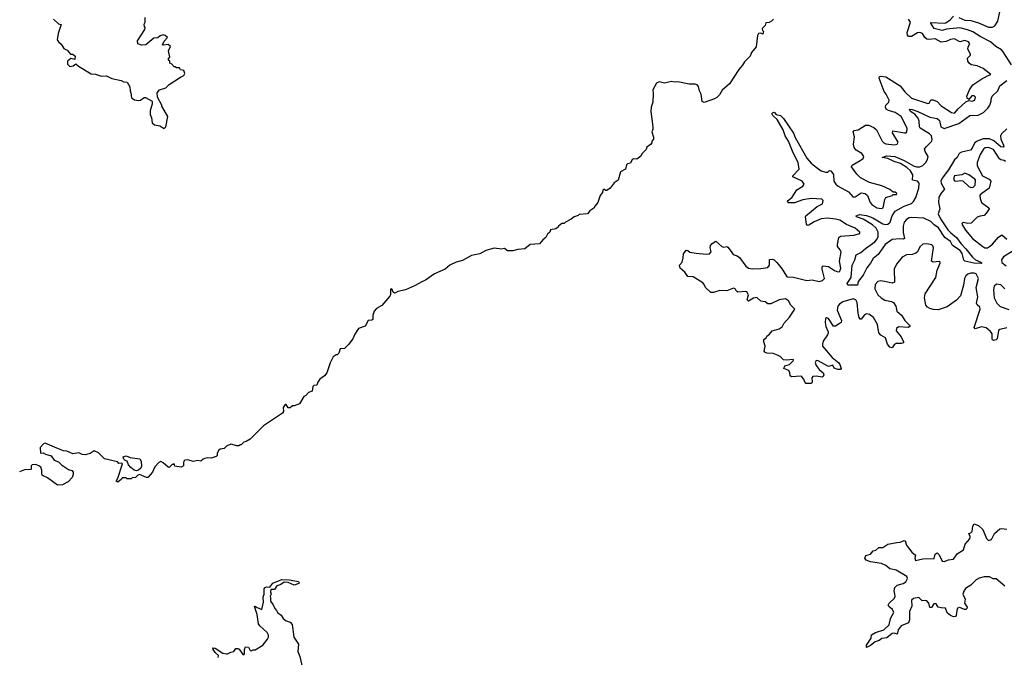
# Model space of a CAD drawing. Extents: x 2029826 to 2248070, y 228728 to 402406.
# Tile 281 of 368: x 2158637 to 2168240, y 268817 to 275040. Entities that reach past the tile are written whole.
import ezdxf

# ---------------------------------------------------------------- set-up
doc = ezdxf.new("R2010")
doc.units = 0

msp = doc.modelspace()

# ---------------------------------------------------------------- linework, layer by layer
at = {"layer": '0CON10XD'}
for points in [[(2167795, 275062.3), (2167855, 275035.9), (2167915, 275032.2), (2167989.9, 275009.9), (2168085, 274965.8), (2168124.3, 274965.7), (2168149.2, 274980.8), (2168175.9, 275024.1), (2168204, 275146)], [(2158967.5, 275045), (2159015, 275000), (2159041.7, 274991.7), (2159011.2, 274905), (2159003.8, 274845), (2159014, 274825), (2159041.7, 274801.7), (2159068.8, 274758.8), (2159101.2, 274741.2), (2159133.9, 274703.9), (2159155, 274702.5), (2159176.7, 274685), (2159175, 274650), (2159135, 274662), (2159104.1, 274634.1), (2159101.8, 274605), (2159125, 274582.9), (2159159.7, 274590.3), (2159185, 274610), (2159210, 274585), (2159332.7, 274512.7), (2159375, 274508.8), (2159435, 274487.5), (2159485, 274493.3), (2159535, 274467.5), (2159627, 274447), (2159653.6, 274433.6), (2159685, 274430), (2159712.5, 274385), (2159713, 274347), (2159722.5, 274325), (2159727, 274277), (2159758.3, 274258.3), (2159795, 274250), (2159816.7, 274255), (2159850.5, 274279.5), (2159865, 274281.2), (2159930, 274245), (2159930, 274215), (2159910, 274155), (2159911.2, 274115), (2159923, 274083), (2159930, 274035), (2159952.5, 274015), (2160005, 274003.8), (2160045, 273977.5), (2160061.2, 273995), (2160082.5, 274095), (2160022.5, 274195), (2160022.5, 274205), (2159982.5, 274285), (2159977.5, 274325), (2160000, 274355), (2160063.6, 274376.4), (2160095, 274406.7), (2160205, 274480), (2160237.5, 274495), (2160247.5, 274515), (2160237.5, 274545), (2160205, 274550), (2160200, 274565), (2160195, 274570), (2160165, 274570), (2160155, 274580), (2160145, 274580), (2160118.3, 274608.3), (2160100, 274615), (2160100, 274635), (2160090, 274645), (2160090, 274665), (2160100, 274675), (2160090, 274735), (2160107, 274777), (2160085, 274797.5), (2160035, 274790), (2160030, 274795), (2160045, 274830), (2160080, 274865), (2160057, 274887), (2160035, 274892.5), (2160006.4, 274883.6), (2159985, 274862.5), (2159945, 274860), (2159867, 274793), (2159825, 274790), (2159790, 274805), (2159787.5, 274835), (2159857, 274943), (2159860, 274965), (2159853, 274973), (2159852.5, 274995), (2159860, 275015), (2159861.7, 275061.7)], [(2165987.5, 275045), (2165970, 275025), (2165947, 275013), (2165915, 275010), (2165907, 274983), (2165880, 274955), (2165883, 274933), (2165890, 274925), (2165885, 274900), (2165865, 274910), (2165842.5, 274905), (2165833.3, 274885), (2165820, 274775), (2165775, 274720), (2165760, 274685), (2165705, 274630), (2165687.5, 274595), (2165652.5, 274555), (2165560, 274415), (2165487, 274353), (2165462.3, 274307.7), (2165435, 274281.2), (2165415, 274268), (2165311.7, 274231.7), (2165292.7, 274242.7), (2165285, 274312.5), (2165268.8, 274345), (2165258.3, 274388.3), (2165245, 274403.3), (2165225, 274410), (2165165, 274412), (2165055, 274434), (2165025, 274430), (2164995, 274436.2), (2164925, 274420), (2164875, 274432), (2164849.1, 274420.9), (2164811.2, 274355), (2164816.2, 274315), (2164813.6, 274236.4), (2164796.7, 274185), (2164791.2, 274145), (2164812.5, 273995), (2164811.7, 273968.3), (2164802.5, 273945), (2164820, 273895), (2164817.5, 273875), (2164802.5, 273855), (2164801.7, 273838.3), (2164789.3, 273820.7), (2164752.5, 273795), (2164747, 273773), (2164705, 273730), (2164695, 273707.5), (2164655, 273680), (2164625, 273682.5), (2164610, 273675), (2164595, 273640), (2164565, 273632.5), (2164555, 273622.5), (2164545, 273582.5), (2164497.5, 273555), (2164472.5, 273475), (2164435, 273447.5), (2164397.5, 273395), (2164365, 273372.5), (2164355, 273372.5), (2164335, 273386.7), (2164325, 273377.5), (2164321.2, 273355), (2164299.2, 273325), (2164277.1, 273255), (2164250, 273225), (2164238.3, 273201.7), (2164197, 273173), (2164176.1, 273143.9), (2164095, 273140), (2164085, 273130), (2164045, 273117.5), (2164015, 273092.5), (2163960, 273065), (2163948.3, 273051.7), (2163925, 273050), (2163893.6, 273026.4), (2163890, 273015), (2163865, 273000), (2163815, 272990), (2163807.5, 272965), (2163783.9, 272946.1), (2163770, 272915), (2163738.3, 272891.7), (2163707, 272853), (2163615, 272847.5), (2163565, 272802.5), (2163495, 272797.5), (2163445.9, 272784.1), (2163395, 272783.3), (2163365, 272807.5), (2163335, 272800), (2163265, 272808.8), (2163183.6, 272786.4), (2163123.9, 272756.1), (2163045, 272740), (2162955, 272688.8), (2162895, 272673.8), (2162832.5, 272645), (2162787.5, 272605), (2162681.4, 272558.6), (2162595, 272496.7), (2162564.3, 272485.7), (2162488.3, 272441.7)], [(2165908.8, 272285), (2165864.3, 272294.3), (2165825, 272330), (2165795, 272322), (2165744.2, 272294.2), (2165731.2, 272305), (2165745.6, 272355), (2165730, 272385), (2165715, 272388.8), (2165641.4, 272381.4), (2165624.1, 272394.1), (2165615, 272412.5), (2165598.8, 272418.8), (2165535, 272393.8), (2165465, 272397.1), (2165405, 272377.5), (2165378.5, 272378.5), (2165325.6, 272425.6), (2165314.2, 272454.2), (2165300.5, 272470.5), (2165205, 272530), (2165152.2, 272532.2), (2165125, 272576.7), (2165077.5, 272615), (2165072.5, 272645), (2165096.7, 272675), (2165107.5, 272715), (2165110, 272755), (2165138.3, 272791.7), (2165155, 272786.7), (2165172, 272772), (2165235, 272760), (2165335, 272752.9), (2165365, 272756), (2165382, 272775), (2165371.4, 272815), (2165374.5, 272835.5), (2165390.8, 272855), (2165425, 272878.1), (2165485, 272827.5), (2165505, 272821.4), (2165535, 272827.1), (2165545, 272821.4), (2165575, 272776.7), (2165595, 272750), (2165635, 272736.7), (2165658, 272718), (2165718.9, 272635), (2165746.1, 272616.1), (2165785, 272608.5), (2165865, 272611.1), (2165935, 272622.9), (2165951.4, 272645), (2165950, 272700), (2165975, 272704.4), (2165995.4, 272695.4), (2166021.5, 272671.5), (2166074.2, 272605), (2166115, 272536.2), (2166125, 272530), (2166185, 272527.1), (2166314.6, 272494.6), (2166365, 272502.2), (2166435, 272485.7), (2166468, 272495), (2166486.9, 272515), (2166462.9, 272605), (2166463, 272627), (2166475, 272638.8), (2166525, 272632.9), (2166585, 272590.8), (2166615, 272580), (2166635, 272584), (2166640.8, 272595), (2166645.6, 272615), (2166631.8, 272685), (2166648.9, 272775), (2166640, 272795), (2166612, 272825), (2166612, 272845), (2166627.5, 272915), (2166641.3, 272928.7), (2166771.7, 272938.3), (2166830, 272955), (2166832.5, 272965), (2166785, 273006.4), (2166702.3, 273042.3), (2166635.8, 273085), (2166595, 273093.2), (2166515, 273103.2), (2166455, 273096.8), (2166385, 273066.9), (2166335, 273034.2), (2166321.2, 273031.2), (2166311.4, 273045), (2166300.8, 273115), (2166304, 273125), (2166413.6, 273216.4), (2166466.2, 273243.8), (2166473.8, 273275), (2166460, 273290), (2166355, 273296.5), (2166275, 273282.7), (2166195, 273253.8), (2166132.9, 273252.9), (2166126.2, 273265), (2166132.5, 273275), (2166172.3, 273307.7), (2166215, 273378), (2166275, 273414.3), (2166287.1, 273435), (2166267.5, 273465), (2166176.7, 273506.7), (2166176.2, 273515), (2166239.5, 273580.5), (2166231.1, 273645), (2166180, 273740), (2166134.8, 273854.8), (2166103.3, 273905), (2166084.1, 273964.1), (2166024.7, 274064.7), (2165984, 274105), (2165973.8, 274125), (2165978.3, 274131.7), (2165995, 274136), (2166015.5, 274115.5), (2166056.4, 274106.4), (2166085, 274076.4), (2166185, 273932.5), (2166201.2, 273891.2), (2166315, 273688.9), (2166355, 273639.6), (2166405, 273600.9), (2166455, 273565.7), (2166495, 273551.2), (2166517.5, 273552.5), (2166535, 273566.7), (2166547.5, 273565), (2166575, 273530), (2166578, 273465), (2166596.9, 273435), (2166619.2, 273415), (2166720.8, 273360.8), (2166765, 273308), (2166785, 273310), (2166845, 273349.2), (2166884.4, 273344.4), (2166905, 273323.8), (2166931.9, 273255), (2166947.5, 273235), (2166996.7, 273205), (2167043.6, 273196.4), (2167058.8, 273205), (2167074, 273285), (2167085.8, 273304.2), (2167145.9, 273324.1), (2167155, 273332.5), (2167190, 273335), (2167192.5, 273345), (2167175, 273356.7), (2167155, 273357.5), (2167125, 273383.3), (2167045, 273420), (2166925, 273450.8), (2166837.1, 273497.1), (2166800.9, 273530.9), (2166750, 273605), (2166755, 273620), (2166833.3, 273666.7), (2166864.2, 273685), (2166870.6, 273705), (2166851.9, 273735), (2166795, 273768), (2166774.3, 273794.3), (2166770, 273825), (2166777.7, 273897.7), (2166767.3, 273945), (2166775, 273958.5), (2166815, 273966.4), (2166885, 274009.1), (2166915, 274012.2), (2166966.8, 273986.8), (2166994.6, 273964.6), (2167049.1, 273855), (2167065, 273836.7), (2167085, 273828.5), (2167165, 273820), (2167194.2, 273825.8), (2167204.2, 273845), (2167148, 273935), (2167152.5, 273955), (2167265.6, 273934.4), (2167284.2, 273935.8), (2167290.8, 273945), (2167292.2, 273975), (2167285.4, 273995), (2167235, 274094), (2167175.7, 274135.7), (2167112.2, 274152.2), (2167088.1, 274168.1), (2167082.2, 274185), (2167085.5, 274204.5), (2167114.4, 274235), (2167117.9, 274255), (2167088.1, 274311.9), (2167068.1, 274338.1), (2167020.7, 274469.3), (2167024.2, 274485.8), (2167035, 274490), (2167085, 274481.5), (2167225, 274393.3), (2167270, 274335), (2167335.6, 274275), (2167495, 274222.5), (2167508.8, 274225), (2167522.5, 274257.5), (2167545, 274258.6), (2167585, 274240), (2167625, 274199.6), (2167725, 274134.4), (2167755, 274127.5), (2167790.2, 274169.8), (2167865, 274238), (2167895, 274250), (2167925, 274244.3), (2167951.2, 274255), (2167958, 274285), (2167945, 274298), (2167922, 274298), (2167895, 274260), (2167876.7, 274275), (2167874, 274295), (2167900.8, 274355), (2167934.2, 274405), (2168011.2, 274455), (2168075, 274492.5), (2168110, 274505), (2168033.6, 274563.6), (2167975, 274590), (2167918.3, 274598.3), (2167896.7, 274615), (2167883.3, 274635), (2167880, 274665), (2167910, 274695), (2167910, 274705), (2167883.9, 274753.9), (2167886.7, 274775), (2167902.5, 274805), (2167890, 274825), (2167855, 274838), (2167805, 274823.8), (2167753.8, 274853.8), (2167715, 274845.6), (2167673.7, 274826.3), (2167625, 274821.8), (2167565, 274853.8), (2167505, 274845.9), (2167485, 274848.9), (2167464.8, 274864.8), (2167441.4, 274905), (2167415, 274914.6), (2167395, 274910.4), (2167335, 274875.4), (2167305.4, 274875.4), (2167295, 274890), (2167293.5, 274916.5), (2167323.8, 275015), (2167305, 275045.4)], [(2168309.1, 274599.1), (2168230.4, 274725), (2168211.4, 274745), (2168158.3, 274778.3), (2168104.9, 274824.9), (2168004.6, 274874.6), (2167932.1, 274922.1), (2167882.2, 274942.2), (2167805, 274959.3), (2167675, 274946.7), (2167635, 274934.7), (2167557.5, 274955), (2167522, 275005), (2167525, 275012.5), (2167655.3, 275005.3), (2167671.1, 275008.9), (2167712.8, 275037.2), (2167744.8, 275075.2)], [(2168265.6, 273974.4), (2168212.6, 273927.4), (2168202.1, 273907.9), (2168206.6, 273875), (2168232.5, 273815), (2168234.4, 273805), (2168228, 273795), (2168205, 273800), (2168138, 273858), (2168095, 273877), (2168035, 273876.3), (2167974.4, 273855.6), (2167950.3, 273835), (2167927.4, 273785), (2167911.9, 273768.1), (2167823.4, 273746.6), (2167799.2, 273735), (2167781.4, 273695), (2167755, 273670.8), (2167696.8, 273575), (2167633.3, 273495), (2167622.1, 273465), (2167622.9, 273445), (2167655.5, 273385), (2167622.9, 273347.1), (2167603.1, 273306.9), (2167599.1, 273255), (2167611.1, 273195), (2167596.2, 273145), (2167616.6, 273095), (2167690.1, 272990.1), (2167719, 272959), (2167775.2, 272915.2), (2167815.6, 272855.6), (2167865.4, 272805), (2167931.3, 272721.3), (2167958, 272698), (2168012.5, 272675), (2168022.5, 272665), (2168015, 272661.2), (2167942.5, 272665), (2167853.8, 272685), (2167844.5, 272694.5), (2167829, 272759), (2167808.3, 272788.3), (2167734.7, 272834.7), (2167715.4, 272875), (2167661.2, 272915), (2167597.3, 273007.3), (2167555, 273037.1), (2167522.1, 273072.1), (2167455, 273104.1), (2167335, 273109.3), (2167312.9, 273105), (2167285, 273089.1), (2167265, 273062.5), (2167252.6, 273025), (2167254.1, 272964.1), (2167265.6, 272905), (2167255, 272898.1), (2167220.3, 272900.3), (2167145, 272893.9), (2167076.5, 272845), (2167011.1, 272748.9), (2166960.8, 272709.2), (2166935, 272662.5), (2166900.3, 272619.7), (2166865, 272547.5), (2166813.3, 272485), (2166809.3, 272450.7), (2166715, 272450), (2166707.5, 272465), (2166745.5, 272524.5), (2166757.5, 272645), (2166782.2, 272697.8), (2166795.6, 272744.4), (2166842.1, 272767.9), (2166885, 272808.5), (2166978.5, 272871.5), (2166998.1, 272895), (2167008.4, 272925), (2167009.7, 272965), (2166991.8, 273005), (2166955, 273037.5), (2166862.2, 273092.2), (2166800, 273115), (2166794, 273126), (2166829.1, 273139.1), (2166895, 273130.4), (2166956.9, 273105), (2167055, 273048.7), (2167078.6, 273041.4), (2167105, 273043.6), (2167125.3, 273064.7), (2167145.3, 273125), (2167175, 273172.2), (2167265, 273219.3), (2167335, 273245.5), (2167355, 273266.9), (2167376, 273305), (2167405.9, 273395), (2167410, 273445), (2167394.6, 273464.6), (2167345.5, 273475.5), (2167347.1, 273525), (2167324, 273565), (2167287.9, 273597.9), (2167226.1, 273636.1), (2167165, 273655.9), (2167105, 273685.7), (2167050, 273695), (2167095, 273710.6), (2167171.2, 273705), (2167264.3, 273665), (2167353.1, 273613.1), (2167385, 273604.3), (2167415.6, 273604.4), (2167445, 273616.9), (2167475, 273645.4), (2167491.4, 273675), (2167496.1, 273705), (2167466.7, 273755), (2167463.3, 273775), (2167479.3, 273800.7), (2167532.5, 273855), (2167536.8, 273875), (2167528.7, 273905), (2167511.2, 273925), (2167419.8, 273979.8), (2167413.4, 273995), (2167411.2, 274051.2), (2167399.4, 274079.4), (2167367.5, 274117.5), (2167324.5, 274145), (2167314.4, 274165.6), (2167340, 274165), (2167397.5, 274145), (2167515, 274087.5), (2167586.8, 274076.8), (2167606.5, 274055), (2167621.1, 273995), (2167655, 273977.5), (2167795, 274027.4), (2167905, 274105.4), (2167985, 274109.6), (2168038.2, 274135), (2168078.7, 274175), (2168099.2, 274205), (2168111.4, 274245), (2168110.8, 274265), (2168123.1, 274295), (2168177.5, 274345), (2168195.9, 274395), (2168263.4, 274446.6)], [(2168250.6, 273655), (2168240, 273665), (2168205, 273671.4), (2168192, 273682), (2168135, 273772.1), (2168085, 273792.3), (2168055, 273787.9), (2168035.7, 273775), (2168004.4, 273725), (2167974.4, 273645.6), (2167975.8, 273615), (2168027.5, 273517.5), (2168092.5, 273485), (2168107.5, 273465), (2168092.5, 273395), (2168007.5, 273335), (2168001.2, 273325), (2168003.3, 273295), (2168016.7, 273255), (2168090, 273205), (2168091.2, 273195), (2168066.5, 273153.5), (2168045, 273127.5), (2168005, 273123.3), (2167975, 273112.9), (2167915.5, 273054.5), (2167885, 273049.4), (2167840.5, 273059.5), (2167830, 273055), (2167826.2, 273045), (2167863.1, 272985), (2167928.6, 272905), (2168030.8, 272825), (2168051.2, 272815), (2168075, 272814.5), (2168095, 272825.6), (2168125, 272849.4), (2168185, 272919.2), (2168215, 272940), (2168265, 272896.9)], [(2167913.9, 273403.9), (2167935, 273404), (2167956.2, 273425), (2167958.8, 273475), (2167953.3, 273485), (2167895, 273525.6), (2167855, 273540.6), (2167825, 273527.5), (2167754.4, 273515), (2167744.4, 273485), (2167755, 273466.2), (2167766.9, 273463.1), (2167815, 273472), (2167835, 273468), (2167895, 273413.3), (2167913.9, 273403.9)], [(2168265, 272032.5), (2168195, 272016.7), (2168185, 272007.5), (2168171.9, 271925), (2168161.2, 271915), (2168135, 271910), (2168124.6, 271914.6), (2168120.5, 271925), (2168122.2, 271975), (2168105, 271998), (2168062.3, 272032.3), (2168017.3, 272042.7), (2167955, 272024.3), (2167944.5, 272034.5), (2168003.6, 272216.4), (2168000, 272235), (2167975.9, 272255.9), (2167968.8, 272275), (2167982.9, 272335), (2167966.8, 272425), (2167987.1, 272515), (2167965, 272559.2), (2167946.9, 272566.9), (2167915, 272566.2), (2167884.2, 272555), (2167865, 272539.2), (2167853.3, 272515), (2167842, 272448), (2167813.8, 272345), (2167775, 272301.5), (2167682.2, 272237.8), (2167595, 272209.2), (2167545, 272211.8), (2167512.8, 272222.8), (2167490.6, 272235), (2167475.3, 272255.3), (2167462.9, 272325), (2167469.1, 272365), (2167572.2, 272525), (2167583.9, 272596.1), (2167614, 272665), (2167613.3, 272675), (2167605, 272681.2), (2167545, 272674.2), (2167531.2, 272685), (2167550, 272815), (2167543, 272833), (2167531.7, 272841.7), (2167485, 272852.5), (2167445, 272850), (2167415, 272822.5), (2167394, 272776), (2167378.3, 272761.7), (2167342.4, 272747.6), (2167287.5, 272745), (2167245, 272724), (2167189.4, 272655), (2167164.6, 272605), (2167170, 272480), (2167145, 272468.9), (2167087.4, 272482.6), (2167035, 272490), (2167005, 272485.5), (2166979.5, 272455), (2166978.2, 272415), (2167006, 272356), (2167038.1, 272325), (2167075, 272303.6), (2167140.4, 272290.4), (2167159.1, 272279.1), (2167181.9, 272245), (2167192.5, 272195), (2167238.6, 272155), (2167270, 272105), (2167320, 272055), (2167318.8, 272045), (2167302.8, 272037.2), (2167208.3, 272041.7), (2167189.2, 272025), (2167185.7, 272005), (2167233.3, 271945), (2167257.5, 271895), (2167256, 271885), (2167235, 271879.2), (2167185, 271880.6), (2167165, 271867.5), (2167145, 271838), (2167125, 271842.9), (2167101.5, 271875), (2167080.8, 271935), (2167035, 271960.6), (2167017.1, 271985), (2167003.3, 272065), (2166965, 272132.5), (2166925, 272162.7), (2166895, 272170.5), (2166875, 272159.2), (2166845, 272116.7), (2166835, 272116.7), (2166823.4, 272133.4), (2166814.6, 272174.6), (2166805, 272280), (2166792, 272305), (2166764.6, 272315.4), (2166663.8, 272285), (2166632.5, 272265), (2166616.9, 272245), (2166608.9, 272205), (2166651.2, 272105), (2166647.5, 272085), (2166628.8, 272071.2), (2166595, 272050), (2166575, 272047.5), (2166525, 272123.3), (2166505, 272130), (2166496.4, 272123.6), (2166494.2, 272085), (2166500.8, 272045), (2166521.2, 271995), (2166520.7, 271979.3), (2166516.1, 271963.9), (2166475, 271903.3), (2166465.8, 271875), (2166467.5, 271855), (2166561.7, 271741.7), (2166625, 271692), (2166637.1, 271675), (2166650, 271635), (2166644, 271626), (2166615, 271625.8), (2166579.2, 271639.2), (2166568, 271668), (2166525, 271656), (2166425, 271710), (2166405, 271712.5), (2166396.7, 271695), (2166403.8, 271665), (2166433.8, 271625), (2166472.3, 271592.3), (2166481.2, 271575), (2166475, 271557.5), (2166465, 271552), (2166405, 271562.5), (2166372.7, 271557.3), (2166362, 271545), (2166365.8, 271505), (2166359.5, 271490.5), (2166305, 271490), (2166297, 271497), (2166285, 271531.2), (2166265, 271555.8), (2166255, 271562), (2166165, 271556.2), (2166152, 271565), (2166148.6, 271595), (2166138, 271615), (2166090.8, 271635), (2166098.9, 271661.1), (2166143.8, 271675), (2166182.5, 271715), (2166180, 271725), (2166113, 271717), (2166085, 271720), (2166053.9, 271753.9), (2166035, 271764), (2165985, 271782), (2165925, 271786), (2165903.3, 271795), (2165896.7, 271805), (2165908.8, 271855), (2165893.3, 271896.7), (2165895, 271920), (2165916.4, 271933.6), (2165925, 271952.5), (2165949.3, 271970.7), (2165976.4, 272003.6), (2166045.9, 272024.1), (2166075, 272042.5), (2166088.8, 272075), (2166145, 272138), (2166196.7, 272215), (2166157.5, 272255), (2166136.7, 272295), (2166105, 272317.1), (2166045, 272307.1), (2165963, 272267), (2165935, 272267.5), (2165908.8, 272285)], [(2168325, 272784.6), (2168233.3, 272725), (2168212.5, 272695), (2168215, 272670.8), (2168257.4, 272637.4)], [(2162488.3, 272441.7), (2162400, 272405), (2162325, 272388.8), (2162303, 272373), (2162292.5, 272372.5), (2162281.2, 272381.2), (2162265, 272413.3), (2162255, 272408.8), (2162253.9, 272356.1), (2162248.3, 272341.7), (2162169.5, 272250.5), (2162117.5, 272222.5), (2162095.7, 272195), (2162080.8, 272155), (2162082.5, 272115), (2162073, 272107), (2162036.4, 272103.6), (2162005, 272047.5), (2161942.5, 272025), (2161905, 271972.5), (2161885.8, 271924.2), (2161845, 271870), (2161805, 271830), (2161763.6, 271826.4), (2161750, 271785), (2161735, 271770), (2161725, 271770), (2161695, 271750), (2161665, 271690), (2161632.5, 271595), (2161610, 271565), (2161565, 271532.5), (2161546.4, 271503.6), (2161536.4, 271473.6), (2161505, 271470), (2161495, 271460), (2161490, 271415), (2161455, 271402.5), (2161426.4, 271373.6), (2161407, 271363), (2161365, 271292.5), (2161315, 271272.5), (2161298.3, 271271.7), (2161275, 271252.5), (2161255, 271253.3), (2161235, 271286.2), (2161225, 271283.3), (2161207.1, 271255), (2161208.8, 271215), (2161199.5, 271200.5), (2161015, 271077.5), (2160885, 270946.7), (2160845, 270922.5), (2160823, 270917), (2160798.3, 270891.7), (2160785, 270890), (2160775, 270880), (2160755, 270880), (2160695, 270897.5), (2160655, 270877.5), (2160630, 270855), (2160591.7, 270848.3), (2160577.5, 270835), (2160563.6, 270806.4), (2160561.7, 270788.3), (2160551.7, 270778.3), (2160505, 270760), (2160465, 270762.5), (2160442.7, 270757.3), (2160425, 270750), (2160405, 270730), (2160375, 270736.7), (2160327.7, 270727.7), (2160277, 270743), (2160248.3, 270741.7), (2160237.5, 270732.5), (2160233.6, 270716.4), (2160236.2, 270685), (2160213, 270673), (2160151.7, 270681.7), (2160145, 270710), (2160135, 270700), (2160125, 270700), (2160095, 270670), (2160085, 270672.5), (2160036.1, 270716.1), (2160015, 270727.5), (2159995, 270717.5), (2159956.7, 270675), (2159932.5, 270625), (2159887, 270573), (2159873, 270573), (2159805, 270600), (2159790, 270595), (2159767, 270573), (2159735, 270570), (2159725, 270560), (2159685, 270560), (2159675, 270570), (2159635, 270570), (2159630, 270555), (2159595, 270527.5), (2159577.5, 270535), (2159593, 270567), (2159637.5, 270695), (2159640, 270705), (2159631.7, 270711.7), (2159605, 270710), (2159590, 270725), (2159465, 270753.3), (2159405, 270812.5), (2159365, 270832.5), (2159325, 270807.5), (2159275, 270792.5), (2159245, 270797.5), (2159213, 270813), (2159155, 270803.8), (2159098.3, 270828.3), (2159065, 270832.5), (2158997.8, 270857.8), (2158885, 270908), (2158868.8, 270901.2), (2158837.5, 270865), (2158840.7, 270810.7), (2158865, 270814.2), (2158888.8, 270798.8), (2158945, 270782.2), (2158972.2, 270742.2), (2159015, 270725.7), (2159045, 270696), (2159111.7, 270651.7), (2159145, 270641.2), (2159157.5, 270625), (2159159.5, 270600.5), (2159147.3, 270572.7), (2159109.7, 270530.3), (2159055, 270500), (2159006.4, 270496.4), (2158908.3, 270568.3), (2158865, 270587.5), (2158856.4, 270596.4), (2158852.9, 270617.1), (2158852.9, 270645), (2158842.3, 270672.3), (2158825, 270687.5), (2158795, 270697.5), (2158760, 270695), (2158750, 270685), (2158750, 270655), (2158745, 270650), (2158685, 270646.7), (2158635, 270627.5)], [(2168245, 272413.1), (2168205, 272452.7), (2168165, 272460.5), (2168140.8, 272439.2), (2168133.6, 272405), (2168140.6, 272325), (2168165.7, 272275), (2168200.8, 272240.8), (2168285, 272213.3)], [(2159775, 270636.7), (2159755, 270643.3), (2159720.5, 270670.5), (2159697.5, 270695), (2159685, 270730), (2159665, 270737.5), (2159651.7, 270751.7), (2159646.7, 270775), (2159675, 270783.8), (2159715, 270767.5), (2159810, 270755), (2159823, 270733), (2159826.1, 270683.9), (2159817.3, 270662.7), (2159795, 270642.5), (2159775, 270636.7)], [(2168245, 269513.3), (2168161.7, 269581.7), (2168133, 269583), (2168095, 269602.5), (2168045, 269602.5), (2167995, 269590), (2167965, 269572.5), (2167915, 269522.5), (2167862.3, 269487.7), (2167845, 269462.5), (2167836.7, 269435), (2167858.8, 269385), (2167853.3, 269345), (2167877.7, 269307.7), (2167875.7, 269294.3), (2167865.8, 269284.2), (2167853, 269283), (2167805, 269302), (2167785, 269296), (2167776, 269275), (2167771.2, 269225), (2167764, 269216), (2167746.1, 269213.9), (2167715, 269224), (2167681.7, 269251.7), (2167666.7, 269296.7), (2167625, 269300), (2167595.9, 269305.9), (2167575, 269340), (2167565, 269342.5), (2167552.3, 269337.7), (2167530, 269305), (2167515, 269302.5), (2167503.3, 269345), (2167485, 269367.5), (2167475, 269372.5), (2167438.3, 269368.3), (2167405, 269400), (2167355, 269392.5), (2167334, 269375), (2167337, 269317), (2167313.8, 269265), (2167316.8, 269183.2), (2167305.4, 269154.6), (2167235, 269126), (2167205.6, 269085), (2167195, 269042), (2167165, 269053.3), (2167145, 269050.5), (2167095, 269007.5), (2167045, 269000.6), (2167018.8, 268981.2), (2166981.2, 268968.8), (2166935, 268932.2), (2166895, 268912.5), (2166896.2, 268935), (2166941.9, 269005), (2166944.6, 269035.4), (2166985, 269060), (2167063.8, 269085), (2167115.8, 269135), (2167130.8, 269195), (2167162.5, 269255), (2167151.2, 269285), (2167113, 269313), (2167108, 269325), (2167118, 269345), (2167169.2, 269395), (2167175.8, 269415), (2167172.5, 269435), (2167164.3, 269465), (2167171.2, 269498.8), (2167195, 269520.8), (2167255, 269538), (2167278.8, 269555), (2167296.2, 269585), (2167290, 269605), (2167185, 269667.5), (2167125, 269680), (2167084, 269714), (2167043.9, 269733.9), (2166935, 269749.2), (2166893.3, 269765), (2166878.8, 269785), (2166889.3, 269810.7), (2166935, 269823.3), (2166962.5, 269855), (2166985.8, 269864.2), (2167015, 269890), (2167055, 269888.8), (2167105, 269920), (2167191.4, 269938.6), (2167225, 269940), (2167265, 269956.2), (2167273.3, 269953.3), (2167285, 269912.5), (2167304.2, 269884.2), (2167336.7, 269845), (2167372.5, 269815), (2167367.5, 269785), (2167375, 269762.5), (2167445, 269778.8), (2167555, 269783.3), (2167566, 269824), (2167585, 269836.7), (2167605, 269817.5), (2167635, 269755.7), (2167655, 269751.4), (2167695, 269769.2), (2167743.8, 269776.2), (2167781.7, 269828.3), (2167842, 269865), (2167858.8, 269921.2), (2167905, 269972.5), (2167906.2, 269995), (2167893.8, 270025), (2167915, 270032.5), (2167927.5, 270045), (2167932.7, 270097.3), (2167945, 270118.8), (2167990, 270105), (2168032, 270065), (2168065.8, 269975.8), (2168085, 269958.8), (2168113.9, 269966.1), (2168144.2, 270025.8), (2168195, 270072.5), (2168214.1, 270075.9), (2168265, 270069.2)], [(2160573.3, 268815), (2160576.7, 268835), (2160543.3, 268865), (2160522.5, 268895), (2160521.7, 268908.3), (2160545, 268907.5), (2160619.3, 268859.3), (2160655, 268850), (2160665, 268850), (2160695, 268867.5), (2160725, 268872.5), (2160745, 268902.5), (2160765, 268902.5), (2160776.4, 268896.4), (2160815, 268843.3), (2160825, 268843.3), (2160830, 268855), (2160829.2, 268895), (2160839.3, 268920.7), (2160867.5, 268915), (2160883.9, 268883.9), (2160895, 268880), (2160915, 268890), (2160935, 268890), (2161008.8, 268935), (2161053.8, 268995), (2161063.3, 269015), (2161063.3, 269035), (2161049.5, 269059.5), (2160980.8, 269125), (2160967.1, 269145), (2160952.9, 269235), (2160928.3, 269311.7), (2160935, 269316.7), (2160953, 269303), (2160997.5, 269285), (2161014, 269355), (2161012, 269405), (2161022.5, 269435), (2161023, 269487), (2161031.2, 269498.8), (2161045, 269506), (2161077.5, 269502.5), (2161107.6, 269542.4), (2161195, 269576.9), (2161264.3, 269574.3), (2161355, 269555.6), (2161363.8, 269545), (2161360.7, 269539.3), (2161315, 269520), (2161255, 269548), (2161215, 269550), (2161185, 269528), (2161146, 269515), (2161120.7, 269479.3), (2161085, 269480), (2161082.5, 269455), (2161090, 269435), (2161078.8, 269415), (2161084.2, 269395), (2161081.9, 269365), (2161108.9, 269328.9), (2161125, 269293.3), (2161142.5, 269275), (2161150, 269255), (2161187.1, 269227.1), (2161206.7, 269195), (2161235, 269174), (2161275, 269161.4), (2161295, 269136.7), (2161311.9, 269015), (2161355.6, 268945), (2161350, 268875), (2161370.5, 268825), (2161391.1, 268725)]]:
    msp.add_lwpolyline(points, dxfattribs=at)

doc.saveas('drawing.dxf')
